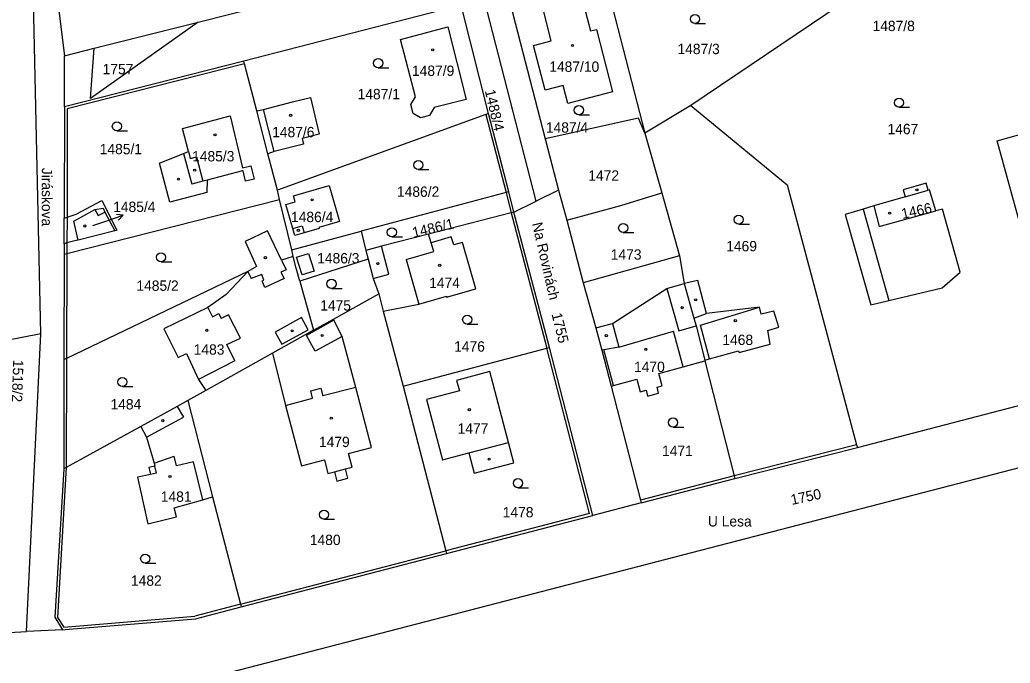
# Model space of a CAD drawing. Extents: x -724107 to -720612, y -1045267 to -1038441.
# Drawn here: x -722795.4 to -722632.6, y -1044248.2 to -1044142.4 of the extents above; entities that cross this region are included whole.
import ezdxf

# ---------------------------------------------------------------- set-up
doc = ezdxf.new("R2010")
doc.units = 0
for name, color, linetype in [('Hranice parcel', 7, 'Continuous'), ('Parcelní čísla', 7, 'Continuous'), ('Pop  PČ popisy', 7, 'Continuous'), ('Vnitřní kresba', 7, 'Continuous'), ('Značky budov', 7, 'Continuous'), ('Značky kultur', 7, 'Continuous')]:
    doc.layers.add(name, color=color, linetype=linetype)

msp = doc.modelspace()

# ---------------------------------------------------------------- linework, layer by layer
at = {"layer": 'Hranice parcel'}
for p, q in [((-722792.24, -1044115.08), (-722788.03, -1044148.34)), ((-722699.63, -1044133.98), (-722692.6, -1044161.07)), ((-722791.92, -1044194.08), (-722793.14, -1044139.35)), ((-722766.04, -1044142.79), (-722755.01, -1044140.01)), ((-722722.85, -1044139.99), (-722758.53, -1044149.23)), ((-722718.34, -1044157.83), (-722722.85, -1044139.99)), ((-722660.35, -1044139.87), (-722685.07, -1044156.5)), ((-722783.17, -1044147.11), (-722766.04, -1044142.79)), ((-722788.03, -1044148.34), (-722783.17, -1044147.11)), ((-722788.03, -1044156.74), (-722788.03, -1044148.34)), ((-722758.53, -1044149.23), (-722788.03, -1044156.74)), ((-722788.03, -1044156.74), (-722788.08, -1044175.07)), ((-722685.07, -1044156.5), (-722692.6, -1044161.07)), ((-722754.59, -1044164.45), (-722756.41, -1044157.42)), ((-722714.98, -1044170.72), (-722718.34, -1044157.83)), ((-722692.6, -1044161.07), (-722689.83, -1044170.88)), ((-722708.99, -1044162.01), (-722706.82, -1044170.43)), ((-722753.04, -1044170.42), (-722754.59, -1044164.45)), ((-722752.67, -1044171.97), (-722753.04, -1044170.42)), ((-722714.19, -1044174.06), (-722714.98, -1044170.72)), ((-722706.82, -1044170.43), (-722710.49, -1044172.24)), ((-722706.82, -1044170.43), (-722705.47, -1044175.38)), ((-722689.83, -1044170.88), (-722686.91, -1044181.25)), ((-722750.68, -1044180.24), (-722752.67, -1044171.97)), ((-722714.19, -1044174.06), (-722710.49, -1044172.24)), ((-722708.31, -1044196.3), (-722714.19, -1044174.06)), ((-722788.09, -1044179.25), (-722788.08, -1044175.07)), ((-722705.47, -1044175.38), (-722702.74, -1044185.71)), ((-722750.68, -1044180.24), (-722739.24, -1044177.19)), ((-722739.24, -1044177.19), (-722738.51, -1044180.35)), ((-722788.09, -1044179.25), (-722788.09, -1044180.97)), ((-722788.09, -1044180.97), (-722788.14, -1044198.3)), ((-722750.42, -1044181.35), (-722750.68, -1044180.24)), ((-722738.51, -1044180.35), (-722738.09, -1044181.81)), ((-722738.09, -1044181.81), (-722749.36, -1044185.42)), ((-722686.91, -1044181.25), (-722702.74, -1044185.71)), ((-722686.91, -1044181.25), (-722686.14, -1044185.8)), ((-722743.81, -1044191.66), (-722736.38, -1044187.51)), ((-722736.38, -1044187.51), (-722735.63, -1044190.36)), ((-722735.63, -1044190.36), (-722732.38, -1044202.68)), ((-722747.09, -1044193.49), (-722743.81, -1044191.66)), ((-722791.92, -1044194.08), (-722797.8, -1044195.25)), ((-722794.29, -1044243.02), (-722791.92, -1044194.08)), ((-722747.09, -1044193.49), (-722753.87, -1044197.28)), ((-722753.87, -1044197.28), (-722764.82, -1044203.39)), ((-722701.17, -1044223.93), (-722708.31, -1044196.3)), ((-722788.14, -1044198.3), (-722788.16, -1044216.29)), ((-722682.78, -1044198.39), (-722682.74, -1044198.53)), ((-722764.82, -1044203.39), (-722767.77, -1044205.04)), ((-722657.68, -1044212.76), (-722623.28, -1044203.8)), ((-722767.77, -1044205.04), (-722763.69, -1044220.87)), ((-722677.81, -1044217.85), (-722657.68, -1044212.76)), ((-722693.24, -1044221.89), (-722677.81, -1044217.85)), ((-722693.24, -1044221.89), (-722701.17, -1044223.93)), ((-722725.23, -1044230.19), (-722701.17, -1044223.93)), ((-722759.02, -1044238.97), (-722725.23, -1044230.19)), ((-722801.38, -1044243.45), (-722794.29, -1044243.02)), ((-722788.38, -1044242.75), (-722794.29, -1044243.02))]:
    msp.add_line(p, q, dxfattribs=at)
for points in [[(-722324.82, -1044115.98), (-722410.02, -1044155.53), (-722446.04, -1044167.99), (-722575.31, -1044201.65), (-722763.76, -1044250.53), (-722768.54, -1044251.38), (-722789.41, -1044252.9), (-722791.7, -1044253.04)], [(-722699.63, -1044133.98), (-722715.22, -1044138.01), (-722708.99, -1044162.01)], [(-722709.63, -1044139.59), (-722703.2, -1044137.96), (-722701.56, -1044144.24), (-722700.58, -1044144.01), (-722697.96, -1044154.28), (-722705.3, -1044156.19), (-722706.06, -1044153.25), (-722709, -1044154.01), (-722710.91, -1044146.65), (-722708.03, -1044145.89), (-722709.63, -1044139.59)], [(-722710.49, -1044172.24), (-722719.04, -1044139), (-722722.85, -1044139.99)], [(-722766.04, -1044142.79), (-722783.76, -1044155.35), (-722783.17, -1044147.11)], [(-722732.79, -1044145.67), (-722725.03, -1044143.59), (-722722.02, -1044155.52), (-722727.26, -1044156.84), (-722728.01, -1044158.16), (-722729.49, -1044158.54), (-722730.73, -1044157.82), (-722731.11, -1044156.37), (-722730.35, -1044155.08), (-722732.79, -1044145.67)], [(-722756.41, -1044157.42), (-722758.42, -1044149.66), (-722758.53, -1044149.23)], [(-722756.41, -1044157.42), (-722755.35, -1044157.15), (-722750.58, -1044155.93), (-722747.62, -1044155.18), (-722746.15, -1044161.21), (-722748.99, -1044161.93), (-722748.75, -1044162.89), (-722753.59, -1044164.11), (-722754.59, -1044164.45)], [(-722685.07, -1044156.5), (-722669.24, -1044169.58), (-722657.8, -1044212.33), (-722657.68, -1044212.76)], [(-722764.62, -1044170.83), (-722770.74, -1044172.43), (-722772.41, -1044166.02), (-722768.45, -1044164.41), (-722767.65, -1044164.09), (-722768.62, -1044160.28), (-722760.81, -1044158.24), (-722758.77, -1044166.79), (-722757.42, -1044166.44), (-722756.85, -1044168.61), (-722758.3, -1044168.99), (-722758.65, -1044167.25), (-722758.75, -1044167.28), (-722764.58, -1044168.8), (-722764.62, -1044170.83)], [(-722718.34, -1044157.83), (-722718.76, -1044157.98), (-722753.04, -1044170.42)], [(-722692.6, -1044161.07), (-722693.69, -1044158.59), (-722708.99, -1044162.01)], [(-722623.28, -1044203.8), (-722634.72, -1044162.34), (-722622.96, -1044159.05)], [(-722742.84, -1044175.6), (-722746.24, -1044176.58), (-722746.19, -1044176.75), (-722748.64, -1044177.46), (-722750.15, -1044177.9), (-722750.49, -1044176.76), (-722751.63, -1044172.81), (-722750.09, -1044172.36), (-722750.38, -1044171.37), (-722744.55, -1044169.69), (-722742.84, -1044175.6)], [(-722656.72, -1044173.55), (-722659.69, -1044174.44), (-722655.47, -1044189.32), (-722652.5, -1044188.61), (-722643.73, -1044186.51), (-722640.78, -1044183.92), (-722643.66, -1044173.55), (-722644.8, -1044173.87), (-722645.81, -1044170.38), (-722646.02, -1044170.44), (-722646.35, -1044169.3), (-722650.14, -1044170.39), (-722649.8, -1044171.54), (-722655, -1044173.04), (-722656.72, -1044173.55)], [(-722714.98, -1044170.72), (-722715.41, -1044170.84), (-722739.24, -1044177.19)], [(-722705.47, -1044175.38), (-722696.57, -1044172.97), (-722689.83, -1044170.88)], [(-722788.09, -1044180.97), (-722787.65, -1044180.86), (-722752.67, -1044171.97)], [(-722788.08, -1044175.07), (-722787.63, -1044174.91), (-722786.13, -1044174.38), (-722781.93, -1044172.15), (-722779.42, -1044177.02), (-722779.79, -1044177.11), (-722785.78, -1044178.65), (-722786.36, -1044178.8), (-722787.65, -1044179.13), (-722788.09, -1044179.25)], [(-722714.19, -1044174.06), (-722714.63, -1044174.17), (-722728.18, -1044177.68)], [(-722750.42, -1044181.35), (-722752.35, -1044181.98), (-722754.65, -1044177.14), (-722758.35, -1044178.86), (-722756.47, -1044182.99), (-722757.9, -1044183.8)], [(-722728.18, -1044177.68), (-722735.93, -1044179.68), (-722738.51, -1044180.35)], [(-722735.63, -1044190.36), (-722729.79, -1044189.17), (-722725.26, -1044187.89), (-722725.22, -1044188.03), (-722720.43, -1044186.67), (-722722.6, -1044179.04), (-722724.05, -1044179.45), (-722724.49, -1044178.11), (-722727.76, -1044179.11), (-722728.18, -1044177.68)], [(-722749.36, -1044185.42), (-722749.95, -1044183.3), (-722750.42, -1044181.35)], [(-722738.09, -1044181.81), (-722737.31, -1044184.95), (-722736.38, -1044187.51)], [(-722757.9, -1044183.8), (-722787.73, -1044198.11), (-722788.14, -1044198.3)], [(-722757.9, -1044183.8), (-722761.45, -1044187.59), (-722764.47, -1044189.73), (-722771.7, -1044193.24), (-722769.37, -1044197.99), (-722767.98, -1044197.32), (-722766.02, -1044201.56), (-722764.82, -1044203.39)], [(-722749.36, -1044185.42), (-722749.02, -1044186.63), (-722747.09, -1044193.49)], [(-722702.74, -1044185.71), (-722700.7, -1044193.1), (-722699.69, -1044196.76), (-722698.17, -1044202.67)], [(-722682.78, -1044198.39), (-722681.98, -1044198.17), (-722677.2, -1044196.88), (-722677.13, -1044197.17), (-722672.01, -1044195.78), (-722672.39, -1044193.53), (-722670.59, -1044192.96), (-722671.42, -1044190.33), (-722673.51, -1044190.82), (-722673.77, -1044189.7), (-722682.47, -1044190.73), (-722683.92, -1044185.29), (-722686.14, -1044185.8)], [(-722686.14, -1044185.8), (-722684.57, -1044191.47), (-722684.21, -1044192.77), (-722682.78, -1044198.39)], [(-722753.87, -1044197.28), (-722751.72, -1044205.85), (-722749.09, -1044215.79), (-722745.29, -1044214.81), (-722744.72, -1044217.02), (-722743.66, -1044216.75), (-722743.25, -1044218.31), (-722741.44, -1044217.82), (-722741.85, -1044216.27), (-722740.76, -1044215.99), (-722741.35, -1044213.75), (-722737.56, -1044212.76), (-722740.13, -1044202.88), (-722742.4, -1044194.51), (-722743.74, -1044191.81), (-722743.81, -1044191.66)], [(-722732.38, -1044202.68), (-722708.75, -1044196.42), (-722708.31, -1044196.3)], [(-722698.17, -1044202.67), (-722697.76, -1044202.56), (-722693.94, -1044201.52), (-722693.38, -1044203.59), (-722692.42, -1044203.33), (-722692.21, -1044204.31), (-722690.36, -1044203.83), (-722690.61, -1044202.84), (-722689.79, -1044202.62), (-722690.34, -1044200.58), (-722686.34, -1044199.5), (-722682.74, -1044198.53)], [(-722682.74, -1044198.53), (-722677.92, -1044217.41), (-722677.81, -1044217.85)], [(-722720.68, -1044216.97), (-722714.14, -1044215.27), (-722715.02, -1044211.96), (-722718.13, -1044200.29), (-722723.57, -1044201.74), (-722723.12, -1044203.45), (-722728.52, -1044204.89), (-722725.88, -1044214.77), (-722721.54, -1044213.65), (-722720.68, -1044216.97)], [(-722732.38, -1044202.68), (-722730.35, -1044210.51), (-722725.34, -1044229.75), (-722725.23, -1044230.19)], [(-722698.17, -1044202.67), (-722693.35, -1044221.45), (-722693.24, -1044221.89)], [(-722767.77, -1044205.04), (-722769.51, -1044206), (-722775.47, -1044209.29)], [(-722775.47, -1044209.29), (-722787.77, -1044216.07), (-722788.16, -1044216.29)], [(-722775.47, -1044209.29), (-722774.54, -1044211.09), (-722773.3, -1044215.33), (-722773.19, -1044215.82), (-722774.17, -1044216.04), (-722773.91, -1044217.19), (-722776.03, -1044217.66), (-722774.32, -1044225.35), (-722769.62, -1044224.16), (-722770, -1044222.67), (-722765.32, -1044221.39), (-722763.69, -1044220.87)], [(-722788.16, -1044216.29), (-722789.63, -1044240.69), (-722788.38, -1044242.75)], [(-722763.69, -1044220.87), (-722759.13, -1044238.53), (-722759.02, -1044238.97)], [(-722788.38, -1044242.75), (-722787.93, -1044242.71), (-722766.53, -1044240.93), (-722759.02, -1044238.97)]]:
    msp.add_lwpolyline(points, dxfattribs=at)
at = {"layer": 'Pop  PČ popisy'}
for p, q in [((-722781.23, -1044175.54), (-722778.39, -1044174.56)), ((-722778.39, -1044174.56), (-722779.5, -1044174.42)), ((-722778.39, -1044174.56), (-722779.18, -1044175.36)), ((-722783.36, -1044176.27), (-722781.23, -1044175.54))]:
    msp.add_line(p, q, dxfattribs=at)
at = {"layer": 'Vnitřní kresba'}
for p, q in [((-722758.42, -1044149.66), (-722787.59, -1044157.08)), ((-722787.59, -1044157.08), (-722787.63, -1044174.91)), ((-722753.59, -1044164.11), (-722755.35, -1044157.15)), ((-722718.76, -1044157.98), (-722715.41, -1044170.84)), ((-722768.45, -1044164.41), (-722767.13, -1044169.47)), ((-722767.65, -1044164.09), (-722767.36, -1044165.24)), ((-722767.36, -1044165.24), (-722766.32, -1044164.98)), ((-722766.32, -1044164.98), (-722765.31, -1044168.99)), ((-722765.31, -1044168.99), (-722767.13, -1044169.47)), ((-722764.58, -1044168.8), (-722765.31, -1044168.99)), ((-722715.41, -1044170.84), (-722714.63, -1044174.17)), ((-722649.8, -1044171.54), (-722646.02, -1044170.44)), ((-722655, -1044173.04), (-722654.08, -1044176.44)), ((-722781.39, -1044174.04), (-722779.79, -1044177.11)), ((-722714.63, -1044174.17), (-722708.75, -1044196.42)), ((-722656.72, -1044173.55), (-722652.5, -1044188.61)), ((-722654.08, -1044176.44), (-722644.8, -1044173.87)), ((-722787.63, -1044174.91), (-722787.65, -1044179.13)), ((-722750.49, -1044176.76), (-722748.98, -1044176.32)), ((-722748.98, -1044176.32), (-722748.64, -1044177.46)), ((-722787.65, -1044179.13), (-722787.65, -1044180.86)), ((-722727.34, -1044180.55), (-722727.76, -1044179.11)), ((-722787.65, -1044180.86), (-722787.73, -1044198.11)), ((-722749.9, -1044181.44), (-722747.93, -1044180.87)), ((-722747.93, -1044180.87), (-722747, -1044183.77)), ((-722734.73, -1044184.28), (-722735.93, -1044179.68)), ((-722731.87, -1044181.83), (-722727.34, -1044180.55)), ((-722752.35, -1044181.98), (-722751.62, -1044183.52)), ((-722748.97, -1044184.35), (-722749.9, -1044181.44)), ((-722731.87, -1044181.83), (-722729.79, -1044189.17)), ((-722757.9, -1044183.8), (-722757.36, -1044184.99)), ((-722755.62, -1044184.3), (-722757.36, -1044184.99)), ((-722755.26, -1044185.22), (-722755.62, -1044184.3)), ((-722751.62, -1044183.52), (-722752.45, -1044183.92)), ((-722752.45, -1044183.92), (-722751.95, -1044184.98)), ((-722747, -1044183.77), (-722748.97, -1044184.35)), ((-722737.31, -1044184.95), (-722734.73, -1044184.28)), ((-722755.56, -1044185.34), (-722755.26, -1044185.22)), ((-722755.11, -1044186.48), (-722755.56, -1044185.34)), ((-722751.95, -1044184.98), (-722755.11, -1044186.48)), ((-722688.99, -1044186.59), (-722686.14, -1044185.8)), ((-722697.94, -1044192.35), (-722688.99, -1044186.59)), ((-722688.99, -1044186.59), (-722687.06, -1044193.56)), ((-722764.47, -1044189.73), (-722763.73, -1044191.25)), ((-722763.73, -1044191.25), (-722762.67, -1044190.73)), ((-722762.67, -1044190.73), (-722762.27, -1044191.56)), ((-722761.06, -1044190.97), (-722762.27, -1044191.56)), ((-722759.09, -1044194.81), (-722761.06, -1044190.97)), ((-722684.57, -1044191.47), (-722682.47, -1044190.73)), ((-722683.47, -1044192.67), (-722673.77, -1044189.7)), ((-722749.08, -1044191.41), (-722753.41, -1044193.8)), ((-722747.98, -1044193.4), (-722749.08, -1044191.41)), ((-722743.74, -1044191.81), (-722748.24, -1044194.34)), ((-722700.7, -1044193.1), (-722697.94, -1044192.35)), ((-722697.94, -1044192.35), (-722696.88, -1044196.26)), ((-722753.41, -1044193.8), (-722752.31, -1044195.8)), ((-722752.31, -1044195.8), (-722747.98, -1044193.4)), ((-722696.88, -1044196.26), (-722687.93, -1044193.63)), ((-722686.34, -1044199.5), (-722687.93, -1044193.63)), ((-722687.06, -1044193.56), (-722684.21, -1044192.77)), ((-722681.98, -1044198.17), (-722683.47, -1044192.67)), ((-722761.37, -1044195.83), (-722759.09, -1044194.81)), ((-722760.06, -1044198.49), (-722761.37, -1044195.83)), ((-722746.81, -1044196.94), (-722748.24, -1044194.34)), ((-722742.4, -1044194.51), (-722746.81, -1044196.94)), ((-722701.72, -1044223.61), (-722708.75, -1044196.42)), ((-722699.36, -1044196.7), (-722699.69, -1044196.76)), ((-722696.88, -1044196.26), (-722699.36, -1044196.7)), ((-722697.76, -1044202.56), (-722699.36, -1044196.7)), ((-722787.73, -1044198.11), (-722787.77, -1044216.07)), ((-722760.06, -1044198.49), (-722766.02, -1044201.56)), ((-722747.53, -1044203.45), (-722745.88, -1044203.02)), ((-722747.27, -1044204.63), (-722747.53, -1044203.45)), ((-722745.88, -1044203.02), (-722745.55, -1044204.29)), ((-722740.13, -1044202.88), (-722745.55, -1044204.29)), ((-722751.72, -1044205.85), (-722747.27, -1044204.63)), ((-722769.51, -1044206), (-722768.49, -1044207.78)), ((-722774.54, -1044211.09), (-722768.49, -1044207.78)), ((-722721.54, -1044213.65), (-722715.02, -1044211.96)), ((-722657.8, -1044212.33), (-722677.92, -1044217.41)), ((-722773.3, -1044215.33), (-722770.03, -1044214.19)), ((-722769.64, -1044215.8), (-722770.03, -1044214.19)), ((-722766.82, -1044215.12), (-722769.64, -1044215.8)), ((-722765.32, -1044221.39), (-722766.82, -1044215.12)), ((-722787.77, -1044216.07), (-722789.18, -1044240.72)), ((-722772.94, -1044216.97), (-722773.91, -1044217.19)), ((-722772.94, -1044216.97), (-722773.19, -1044215.82)), ((-722743.66, -1044216.75), (-722741.85, -1044216.27)), ((-722677.92, -1044217.41), (-722693.35, -1044221.45)), ((-722701.72, -1044223.61), (-722725.34, -1044229.75)), ((-722759.13, -1044238.53), (-722725.34, -1044229.75)), ((-722759.13, -1044238.53), (-722766.64, -1044240.49)), ((-722789.18, -1044240.72), (-722788.17, -1044242.33)), ((-722788.17, -1044242.33), (-722766.64, -1044240.49))]:
    msp.add_line(p, q, dxfattribs=at)
for points in [[(-722785.78, -1044178.65), (-722786.49, -1044175.53), (-722783.03, -1044173.62)], [(-722783.03, -1044173.62), (-722781.71, -1044173.42), (-722781.39, -1044174.04)], [(-722783.03, -1044173.62), (-722782.51, -1044174.62), (-722781.39, -1044174.04)]]:
    msp.add_lwpolyline(points, dxfattribs=at)
at = {"layer": 'Značky budov'}
for centre in [(-722704.51, -1044146.65), (-722727.5, -1044147.35), (-722750.86, -1044158.14), (-722763.3, -1044161.34), (-722766.64, -1044167.15), (-722769.3, -1044168.63), (-722647.89, -1044170.38), (-722747.32, -1044172.04), (-722652.38, -1044174.23), (-722784.69, -1044176.33), (-722749.59, -1044177.05), (-722755.02, -1044181.54), (-722736.53, -1044182.52), (-722726.35, -1044182.8), (-722684.26, -1044188.48), (-722686.49, -1044189.77), (-722677.75, -1044191.91), (-722764.63, -1044193.49), (-722750.6, -1044193.57), (-722745.69, -1044194.36), (-722698.96, -1044194.37), (-722692.47, -1044196.62), (-722721.48, -1044206.55), (-722771.87, -1044208.35), (-722744.18, -1044207.94), (-722718.23, -1044214.69), (-722770.69, -1044217.53)]:
    msp.add_circle(centre, 0.175, dxfattribs=at)
at = {"layer": 'Značky kultur'}
for p, q in [((-722684.38, -1044143.05), (-722682.63, -1044143.05)), ((-722736.47, -1044150.31), (-722734.72, -1044150.31)), ((-722650.84, -1044156.82), (-722649.09, -1044156.82)), ((-722703.48, -1044158.04), (-722701.73, -1044158.04)), ((-722779.43, -1044160.71), (-722777.68, -1044160.71)), ((-722729.88, -1044167.07), (-722728.13, -1044167.07)), ((-722677.19, -1044176.03), (-722675.44, -1044176.03)), ((-722696.18, -1044177.41), (-722694.43, -1044177.41)), ((-722734.22, -1044178.12), (-722732.47, -1044178.12)), ((-722772.16, -1044182.23), (-722770.41, -1044182.23)), ((-722744.14, -1044186.6), (-722742.39, -1044186.6)), ((-722721.83, -1044192.49), (-722720.08, -1044192.49)), ((-722778.53, -1044202.73), (-722776.78, -1044202.73)), ((-722687.99, -1044209.41), (-722686.24, -1044209.41)), ((-722713.49, -1044219.39), (-722711.74, -1044219.39)), ((-722745.38, -1044224.55), (-722743.63, -1044224.55)), ((-722774.77, -1044231.79), (-722773.02, -1044231.79))]:
    msp.add_line(p, q, dxfattribs=at)
for centre in [(-722684.38, -1044142.3), (-722736.47, -1044149.56), (-722703.48, -1044157.29), (-722650.84, -1044156.07), (-722779.43, -1044159.96), (-722729.88, -1044166.32), (-722677.19, -1044175.28), (-722696.18, -1044176.66), (-722734.22, -1044177.37), (-722772.16, -1044181.48), (-722744.14, -1044185.85), (-722721.83, -1044191.74), (-722778.53, -1044201.98), (-722687.99, -1044208.66), (-722713.49, -1044218.64), (-722745.38, -1044223.8), (-722774.77, -1044231.04)]:
    msp.add_circle(centre, 0.75, dxfattribs=at)

# ---------------------------------------------------------------- texts
at = {"layer": 'Parcelní čísla'}
for s, p in [('1487/8', (-722655.19, -1044144.28)), ('1487/3', (-722687.26, -1044148.07)), ('1757', (-722781.77, -1044151.38)), ('1487/9', (-722730.91, -1044151.65)), ('1487/10', (-722708.34, -1044150.98)), ('1487/1', (-722739.85, -1044155.49)), ('1487/6', (-722753.9, -1044161.74)), ('1487/4', (-722708.9, -1044160.98)), ('1467', (-722652.73, -1044161.24)), ('1485/1', (-722782.25, -1044164.54)), ('1485/3', (-722767.06, -1044165.71)), ('1472', (-722701.92, -1044168.88)), ('1486/2', (-722733.38, -1044171.54)), ('1485/4', (-722780.04, -1044174.03)), ('1486/4', (-722750.8, -1044175.7)), ('1469', (-722679.25, -1044180.5)), ('1486/3', (-722746.5, -1044182.49)), ('1473', (-722698.23, -1044181.88)), ('1485/2', (-722776.22, -1044187)), ('1474', (-722728.09, -1044186.54)), ('1475', (-722746, -1044190.25)), ('1468', (-722679.88, -1044195.91)), ('1483', (-722766.8, -1044197.5)), ('1476', (-722723.98, -1044197)), ('1470', (-722694.4, -1044200.35)), ('1484', (-722780.48, -1044206.51)), ('1477', (-722723.41, -1044210.49)), ('1479', (-722746.21, -1044212.7)), ('1471', (-722689.8, -1044214.16)), ('1481', (-722772.21, -1044221.7)), ('1478', (-722715.99, -1044224.26)), ('1480', (-722747.71, -1044228.81)), ('1482', (-722777.11, -1044235.51))]:
    msp.add_text(s, height=1.7, dxfattribs=at).set_placement(p)
for s, rotation, p in [('1488/4', 283, (-722718.94, -1044154.08)), ('1466', 12, (-722650.26, -1044175.19)), ('1486/1', 13, (-722730.65, -1044178.28)), ('1755', 284, (-722707.98, -1044190.84)), ('1518/2', 268, (-722796.47, -1044198.33)), ('1750', 12, (-722668.45, -1044222.22))]:
    msp.add_text(s, height=1.7, rotation=rotation, dxfattribs=at).set_placement(p)
at = {"layer": 'Pop  PČ popisy'}
for s, rotation, p in [('Jiráskova', 270, (-722791.77, -1044166.77)), ('Na Rovinách', 283, (-722711.19, -1044175.94))]:
    msp.add_text(s, height=1.7, rotation=rotation, dxfattribs=at).set_placement(p)
msp.add_text('U Lesa', height=1.7, dxfattribs=at).set_placement((-722682.26, -1044225.76))

doc.saveas('drawing.dxf')
